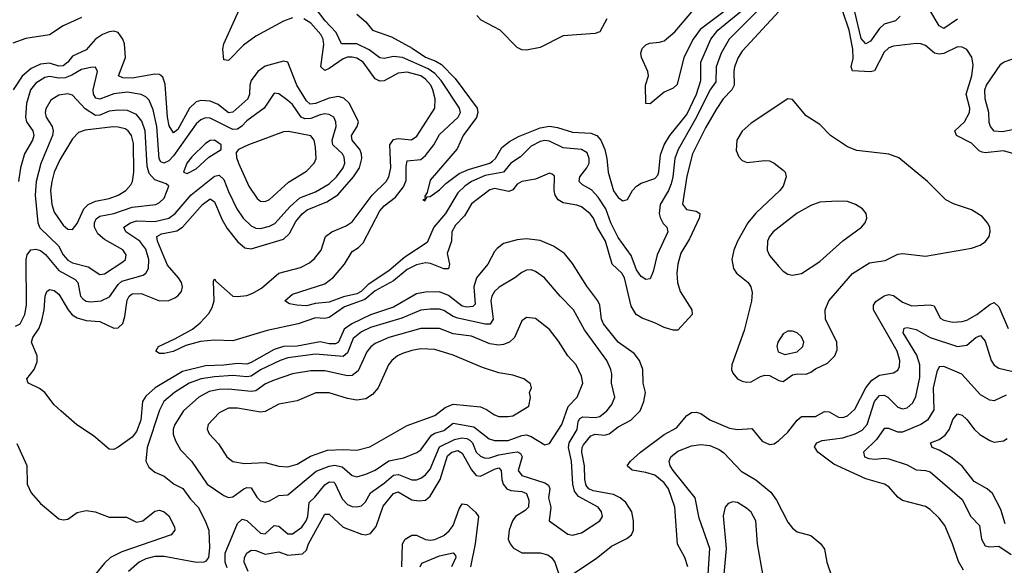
# Model space of a CAD drawing. Header units: inches. Extents: x 1603819 to 1745079, y 385938 to 533966.
# Tile 422 of 561: x 1721320 to 1725614, y 461377 to 463755. Entities that reach past the tile are written whole.
import ezdxf

# ---------------------------------------------------------------- set-up
doc = ezdxf.new("R2010")
doc.units = ezdxf.units.IN
doc.header["$MEASUREMENT"] = 0
doc.layers.add('B7426', color=7, linetype='Continuous')

msp = doc.modelspace()

# ---------------------------------------------------------------- linework, layer by layer
at = {"layer": 'B7426', "color": 5}
for points, elevation in [([(1724490, 463865.4), (1724287.2, 463712.8), (1724256.4, 463670), (1724216.1, 463590), (1724186.7, 463473.3), (1724170, 463456), (1724130, 463439.3), (1724070, 463388.2), (1724049.8, 463390), (1724049.6, 463470), (1724061.6, 463510), (1724059.6, 463530), (1724031.6, 463590), (1724028.3, 463610), (1724034.6, 463630), (1724050, 463645.4), (1724067.1, 463652.9), (1724110, 463656.8), (1724130, 463663), (1724177.6, 463702.4), (1724259.6, 463800.4)], 220), ([(1722510, 463763.4), (1722470, 463748.9), (1722350, 463684.1), (1722296.3, 463643.7), (1722230, 463577.8), (1722210, 463580.7), (1722206.4, 463626.4), (1722210.3, 463650), (1722292.3, 463830)], 280), ([(1724630, 463791.5), (1724470, 463618.1), (1724453.3, 463590), (1724437.7, 463550), (1724433.8, 463530), (1724436, 463470), (1724425.6, 463450), (1724388.4, 463410), (1724356.9, 463363.1), (1724310, 463283.4), (1724253.8, 463170), (1724230, 463073.3), (1724210.9, 462950.9), (1724227.6, 462927.6), (1724270, 462920.6), (1724286.3, 462910), (1724286, 462906), (1724282.5, 462890), (1724240.6, 462799.4), (1724203.3, 462736.7), (1724190.1, 462690), (1724186.2, 462650), (1724189, 462610), (1724199.5, 462570), (1724251.5, 462490), (1724253.2, 462470), (1724190, 462401.3), (1724170, 462402), (1724130, 462412.9), (1724092.7, 462432.7), (1724033.9, 462453.9), (1724008.1, 462470), (1723986.8, 462506.8), (1723957.7, 462630), (1723946.1, 462650), (1723903.4, 462690), (1723875.3, 462790), (1723838.9, 462850), (1723822.3, 462890), (1723808.3, 462908.3), (1723770, 462938.8), (1723750, 462947), (1723690, 462956.6), (1723668.3, 462970), (1723654.8, 462990), (1723650.7, 463010), (1723652.6, 463072.6), (1723642.5, 463082.5), (1723630, 463086.2), (1723570, 463060.5), (1723510, 463049.3), (1723490, 463038.3), (1723470, 463013.5), (1723453.7, 463006.3), (1723390, 463019.3), (1723370, 463013.3), (1723290, 462952.2), (1723259.7, 462900.3), (1723220, 462860), (1723204.3, 462830), (1723203.6, 462790), (1723183.9, 462736.1), (1723194, 462690), (1723190, 462669.5), (1723170, 462669.4), (1723111.7, 462691.7), (1723090, 462695.4), (1723050, 462685.8), (1723010, 462665.5), (1722950, 462617), (1722870, 462573.3), (1722825.1, 462534.9), (1722736.3, 462503.7), (1722670, 462456.9), (1722650, 462452), (1722610, 462455), (1722534.9, 462430), (1722399.2, 462400.8), (1722250, 462355.1), (1722170, 462358.3), (1722107.9, 462352.1), (1722044.8, 462335.2), (1721988.8, 462308.8), (1721950, 462299.9), (1721930, 462300.4), (1721913.6, 462310), (1721925.7, 462330), (1721996.7, 462363.3), (1722073.3, 462406.7), (1722106.6, 462433.4), (1722145.4, 462474.6), (1722159.7, 462500.3), (1722168.4, 462530), (1722164.4, 462615.6), (1722170, 462626), (1722174.7, 462614.7), (1722250, 462550.6), (1722270, 462548.1), (1722310, 462553), (1722337.1, 462562.9), (1722374.7, 462585.3), (1722450, 462650), (1722544.4, 462675.6), (1722584.1, 462695.9), (1722606.2, 462713.8), (1722634.6, 462750), (1722653.9, 462810), (1722680.7, 462830), (1722744, 462856), (1722770, 462873.9), (1722857, 462990), (1722917.8, 463050), (1722929.4, 463070.6), (1722938.3, 463110), (1722933.5, 463210), (1722950, 463232.6), (1722970, 463237.8), (1723028.9, 463231.1), (1723052.2, 463247.8), (1723130.4, 463369.6), (1723132.3, 463410), (1723122.3, 463450), (1723112.4, 463470), (1723090, 463496), (1723068.6, 463510), (1723010, 463527), (1722970, 463522.7), (1722910, 463489), (1722890, 463486.6), (1722870, 463498), (1722817.1, 463570), (1722790, 463586.8), (1722770, 463592.5), (1722750, 463592.1), (1722730, 463584.7), (1722670, 463541.8), (1722650, 463533.9), (1722632.9, 463550), (1722646.5, 463646.5), (1722643.3, 463670), (1722633.9, 463690), (1722590, 463740.4), (1722558.9, 463758.9)], 280), ([(1724562.1, 463817.9), (1724414.6, 463670), (1724378.5, 463610), (1724357.1, 463550), (1724355.9, 463484.1), (1724330, 463448), (1724271.6, 463330), (1724190.8, 463190), (1724176.4, 463150), (1724168.4, 463070), (1724160.9, 463039.1), (1724149.1, 463010.9), (1724112.8, 462950), (1724109.2, 462910), (1724112.8, 462892.8), (1724126.3, 462866.3), (1724141.8, 462850), (1724146.7, 462830), (1724100.2, 462730), (1724083.2, 462656.8), (1724070, 462625.6), (1724050, 462622), (1724030, 462635.8), (1724010, 462665), (1723986.6, 462726.6), (1723930, 462805.5), (1723897.9, 462870), (1723875.5, 462930), (1723842.2, 462982.2), (1723813.3, 463013.3), (1723774.7, 463034.7), (1723759.1, 463050), (1723763, 463070), (1723793.9, 463110), (1723802.9, 463130), (1723803.9, 463150), (1723794.2, 463174.3), (1723770, 463189.9), (1723690, 463196.4), (1723630, 463226.2), (1723610, 463228.9), (1723590, 463224), (1723550, 463204.1), (1723503.2, 463156.8), (1723461.4, 463130), (1723429.1, 463090.9), (1723350, 463075.5), (1723290.8, 463050), (1723260.9, 463030), (1723230, 463000.2), (1723176.9, 462910), (1723126.1, 462850), (1723096.4, 462783.6), (1723000.2, 462719.8), (1722930, 462660.1), (1722839.9, 462600.1), (1722808.5, 462570), (1722790, 462560.5), (1722732.7, 462547.3), (1722670, 462523.9), (1722610, 462518.4), (1722570, 462508.4), (1722528.7, 462510), (1722496.9, 462516.9), (1722476, 462530), (1722510, 462559.1), (1722650, 462604.3), (1722687.8, 462632.2), (1722736.8, 462690), (1722770, 462745.2), (1722797.8, 462762.2), (1722817.3, 462782.7), (1722890, 462921.9), (1722910, 462943.1), (1722958.9, 462981.1), (1722993.8, 463026.2), (1723005.3, 463054.7), (1723005.1, 463114.9), (1723010, 463139.2), (1723070, 463146.3), (1723090, 463162.7), (1723126.1, 463210), (1723150, 463254.8), (1723232.8, 463330), (1723241.7, 463350), (1723238.4, 463370), (1723158.1, 463490), (1723130, 463521.2), (1723101, 463541), (1722990, 463590.5), (1722950, 463594.9), (1722910, 463585.8), (1722890, 463588.7), (1722844.1, 463624.1), (1722790, 463649.3), (1722723.9, 463650), (1722700, 463700), (1722652.6, 463750), (1722610, 463805.2)], 260), ([(1722790, 463779.5), (1722830, 463745.4), (1722859.1, 463710), (1722941.2, 463681.2), (1723031.3, 463631.4), (1723090, 463592.4), (1723134.5, 463574.5), (1723159.2, 463559.3), (1723218.5, 463498.5), (1723314.5, 463370), (1723317.3, 463350), (1723311.8, 463328.2), (1723254, 463250), (1723227.2, 463192.8), (1723110, 463056), (1723097.6, 463002.4), (1723086.3, 462986.3), (1723087.6, 462972.4), (1723078, 462970), (1723086, 462966), (1723096.8, 462983.2), (1723110, 462984.8), (1723150, 463013.3), (1723178.6, 463041.4), (1723235.8, 463084.2), (1723277.2, 463102.8), (1723370.2, 463129.8), (1723382, 463138), (1723394.7, 463150), (1723422.2, 463197.8), (1723455.5, 463224.5), (1723494.7, 463245.3), (1723590, 463284.1), (1723630, 463291.6), (1723665.9, 463285.9), (1723730, 463264.4), (1723810, 463261.1), (1723836.6, 463250), (1723854.6, 463230), (1723871.5, 463190), (1723880.9, 463150), (1723885.6, 463090), (1723910, 463009.8), (1723930, 462979.8), (1723950, 462965.4), (1723970, 462971.5), (1723992.8, 463010), (1724010, 463029.7), (1724030, 463043.1), (1724090, 463062.2), (1724102.2, 463077.8), (1724107.9, 463092.1), (1724113.9, 463166.1), (1724130, 463210), (1724154.6, 463250), (1724230, 463341.9), (1724271.9, 463430), (1724290.7, 463490.7), (1724290.4, 463570), (1724333.4, 463670), (1724364.9, 463710), (1724499.4, 463820.6)], 240), ([(1725690, 463159.8), (1725610, 463182.9), (1725530, 463175.1), (1725517.4, 463177.4), (1725503.8, 463183.8), (1725470, 463216.6), (1725405.5, 463250), (1725398.5, 463270), (1725440.1, 463310), (1725462.6, 463350), (1725464, 463370), (1725447.9, 463430), (1725472.8, 463510), (1725477.9, 463557.9), (1725471.9, 463591.9), (1725450, 463624.7), (1725430, 463635.1), (1725410, 463636.2), (1725350, 463607.7), (1725330, 463604.3), (1725310, 463609.9), (1725270, 463643.4), (1725250, 463649.8), (1725230, 463651.3), (1725130, 463640.2), (1725110, 463631.9), (1725090, 463613.8), (1725047.6, 463532.4), (1725030, 463528.4), (1724952.2, 463532.2), (1724945.5, 463550), (1724954, 463586), (1724952.8, 463627.3), (1724936.5, 463710), (1724910, 463790.4)], 280), ([(1725159.4, 463770), (1725139.5, 463750), (1725090, 463735.2), (1725070, 463716.5), (1725030, 463661.4), (1725010, 463650.5), (1724990, 463673.8), (1724962, 463790)], 260), ([(1725410, 463758.2), (1725350, 463717.4), (1725330, 463727.9), (1725293, 463790)], 260), ([(1721590, 463765.2), (1721510, 463727.9), (1721450, 463689.2), (1721346.1, 463673.9), (1721290, 463653)], 280), ([(1723880.3, 463759.7), (1723850, 463702), (1723830, 463694.9), (1723690, 463684.2), (1723590, 463634.7), (1723530, 463621.7), (1723510, 463623.7), (1723490, 463634), (1723415.3, 463710), (1723332.5, 463752.5), (1723312.8, 463772.8)], 240), ([(1723730, 461337.5), (1723833.6, 461406.4), (1723900.6, 461459.4), (1723967.2, 461492.8), (1723987.5, 461510), (1723996.5, 461530), (1723997.1, 461570), (1723989.4, 461609.4), (1723962.7, 461650), (1723938.7, 461670), (1723910, 461684.8), (1723821.2, 461701.2), (1723802.6, 461710), (1723790, 461725), (1723784.6, 461750), (1723783.4, 461810), (1723771.5, 461870), (1723772.3, 461890), (1723778.3, 461901.7), (1723810, 461941.7), (1723830, 461948), (1723870, 461944.6), (1723890, 461950.1), (1723930, 461980.1), (1723984.4, 462010), (1724025.7, 462050), (1724042.2, 462090), (1724048.5, 462130), (1724038.7, 462170), (1724037.5, 462230), (1724022.7, 462270), (1723999.7, 462299.7), (1723930, 462349.4), (1723866.4, 462430), (1723857.5, 462450), (1723850.4, 462510), (1723841.4, 462530), (1723792.8, 462592.8), (1723730, 462691.8), (1723695.2, 462735.2), (1723648.3, 462768.3), (1723590, 462792.2), (1723530, 462799.6), (1723490, 462795.6), (1723430, 462779.2), (1723401.7, 462758.3), (1723390, 462744.8), (1723361.9, 462690), (1723312.2, 462630), (1723299.9, 462590), (1723305.6, 462514.4), (1723295.8, 462504.2), (1723270, 462502.1), (1723250, 462506.8), (1723190, 462552.8), (1723150, 462568.2), (1723090, 462566.8), (1723050, 462560.3), (1722950, 462502.1), (1722850, 462468.6), (1722768, 462430), (1722734.6, 462405.4), (1722710, 462350), (1722697.3, 462342.7), (1722670, 462342.2), (1722630, 462350.9), (1722530, 462332.2), (1722469.9, 462330.1), (1722430, 462317.4), (1722330, 462260.1), (1722310, 462253.1), (1722270, 462256.1), (1722210, 462248.6), (1722130, 462245.9), (1722030, 462221), (1721911.1, 462150), (1721870, 462114.5), (1721855.6, 462090), (1721848.3, 462010), (1721830, 461960.5), (1721810, 461935.7), (1721750, 461891.3), (1721730, 461881.5), (1721710, 461883), (1721641.7, 461941.7), (1721569.2, 461989.2), (1721498.8, 462050), (1721470, 462076.1), (1721429, 462130), (1721406.8, 462146.8), (1721358.5, 462170), (1721355.4, 462175.4), (1721350.7, 462190), (1721382.6, 462230), (1721396.7, 462263.3), (1721395.6, 462290), (1721371.2, 462350), (1721377.6, 462370), (1721404.3, 462410), (1721416.2, 462443.8), (1721426.2, 462490), (1721430.5, 462549.5), (1721438.5, 462570), (1721450, 462579.2), (1721470, 462574.8), (1721490, 462559.3), (1721530.6, 462490), (1721549.2, 462469.2), (1721570, 462455.2), (1721610, 462444.5), (1721670, 462439.3), (1721730, 462410.2), (1721750, 462412), (1721770, 462430.3), (1721778.9, 462461.1), (1721788.1, 462531.9), (1721796.7, 462550), (1721810, 462559.5), (1721850, 462561.3), (1721930, 462529.7), (1721970, 462531.6), (1721997, 462543), (1722010, 462550.9), (1722025.5, 462570), (1722029.9, 462590), (1722025, 462610), (1722013, 462630), (1721965.2, 462685.2), (1721920.7, 462790), (1721917.8, 462810), (1721938.3, 462821.7), (1722005, 462835), (1722029.9, 462850), (1722117.1, 462950), (1722150, 462973.8), (1722170, 462961.8), (1722202.5, 462882.5), (1722224.6, 462844.6), (1722270, 462788.1), (1722301.1, 462761.1), (1722330, 462755.9), (1722470, 462797.9), (1722497.2, 462822.8), (1722524.4, 462875.6), (1722551.2, 462908.8), (1722573.1, 462926.9), (1722658.8, 462961.2), (1722707.9, 462992.1), (1722775.1, 463070), (1722801.7, 463110), (1722812.5, 463150), (1722811.2, 463170), (1722803, 463190), (1722769.4, 463230), (1722766.8, 463250), (1722791.6, 463290), (1722797.9, 463310), (1722758.4, 463390), (1722733.7, 463413.7), (1722710, 463420.5), (1722670, 463413.4), (1722610, 463389.4), (1722587.2, 463387.2), (1722570, 463401.9), (1722527.8, 463470), (1722490, 463569.8), (1722470, 463573.8), (1722390, 463552.5), (1722358.2, 463530), (1722329.7, 463490), (1722324.1, 463470), (1722322.8, 463430), (1722315.2, 463410), (1722250, 463351.4), (1722230, 463349.6), (1722184.9, 463384.9), (1722150, 463400.6), (1722110, 463403.1), (1722090, 463396.7), (1722060.6, 463370), (1722010, 463277.2), (1721990, 463262.5), (1721972.1, 463292.1), (1721964.1, 463330), (1721954.7, 463474.7), (1721944.5, 463504.5), (1721930, 463515.7), (1721910, 463517.5), (1721810, 463500.7), (1721770, 463501.8), (1721750.8, 463510), (1721780.8, 463590), (1721777.1, 463650), (1721770, 463670.9), (1721750, 463699.1), (1721730, 463705.8), (1721710, 463702.6), (1721680.6, 463690), (1721650.1, 463670), (1721610, 463623.9), (1721550, 463596.7), (1721529.2, 463570), (1721510, 463553.8), (1721490, 463553.1), (1721450, 463565.4), (1721410, 463562), (1721370, 463542.4), (1721330.3, 463509.7), (1721291.5, 463450)], 320), ([(1725650, 463275.4), (1725606.2, 463266.2), (1725570, 463269.9), (1725553.3, 463290), (1725547.6, 463307.6), (1725546.2, 463350), (1725529.9, 463410.1), (1725529, 463449), (1725536.7, 463470), (1725598.9, 463561.1), (1725610.3, 463569.7), (1725670, 463591.8)], 260), ([(1721301.6, 462418.4), (1721321.3, 462430), (1721343, 462470), (1721349.9, 462510), (1721347.8, 462710), (1721351.9, 462730), (1721368.1, 462751.9), (1721390, 462755.4), (1721410, 462748.4), (1721431.9, 462731.9), (1721490, 462662.1), (1721562, 462622), (1721573, 462610), (1721584.4, 462550), (1721596.6, 462536.6), (1721610, 462528.3), (1721630, 462525.7), (1721674.7, 462530), (1721712.3, 462547.7), (1721750, 462601.4), (1721764.8, 462615.2), (1721857.9, 462642.1), (1721869.9, 462650.1), (1721881.3, 462670), (1721883.5, 462710), (1721870, 462755), (1721843.2, 462790), (1721782.9, 462830), (1721773.8, 462850), (1721802.8, 462870), (1721830, 462877.8), (1721910, 462875.8), (1721970.2, 462889.8), (1721997.5, 462910), (1722068.4, 462991.6), (1722170, 463072.5), (1722190, 463077.5), (1722210, 463058.8), (1722230, 463006), (1722267.2, 462930), (1722293.8, 462890), (1722330, 462856.4), (1722350, 462846.9), (1722370, 462845.2), (1722410, 462854.4), (1722432.7, 462867.3), (1722498.9, 462941.1), (1722541.2, 462978.8), (1722610, 463004.8), (1722670, 463039), (1722701.7, 463070), (1722730.3, 463110), (1722737.6, 463130), (1722735.2, 463155.2), (1722727.6, 463170), (1722685.1, 463210), (1722682.5, 463230), (1722700.1, 463290), (1722699, 463310), (1722689.9, 463329.9), (1722670, 463342.3), (1722650, 463344.5), (1722630, 463341.1), (1722590, 463324), (1722562.8, 463322.8), (1722548, 463330), (1722510, 463385.2), (1722490, 463403), (1722450, 463432.3), (1722430, 463434.3), (1722386.6, 463370), (1722310, 463314), (1722289.1, 463290.9), (1722270, 463278), (1722250, 463276.6), (1722150, 463326.2), (1722130, 463327.2), (1722110, 463318.9), (1722090, 463300.7), (1721990, 463161.4), (1721970, 463140.3), (1721948.4, 463130), (1721936.1, 463136.1), (1721928.2, 463148.2), (1721918.1, 463290), (1721902.3, 463362.3), (1721884, 463404), (1721870, 463418.5), (1721849.6, 463429.6), (1721790, 463438.9), (1721730, 463431.8), (1721670, 463409.2), (1721652.6, 463412.6), (1721641.3, 463430), (1721640.3, 463450), (1721659.4, 463530), (1721650, 463548), (1721630, 463546.6), (1721590, 463537.5), (1721547.1, 463512.9), (1721517.7, 463502.3), (1721490, 463500.9), (1721450, 463507), (1721430, 463503.5), (1721390, 463479.1), (1721366.7, 463450), (1721349.3, 463390), (1721345.7, 463330), (1721350.1, 463310), (1721377.7, 463270), (1721382.1, 463250), (1721375.4, 463230), (1721341.6, 463170), (1721323.4, 463110), (1721315.2, 463050)], 340), ([(1722225.1, 461365.1), (1722216.5, 461390), (1722215.9, 461430), (1722270, 461559.1), (1722290, 461577.4), (1722310, 461572.1), (1722370, 461516.9), (1722390, 461513.1), (1722430, 461549.5), (1722450, 461546.7), (1722490, 461513.9), (1722510, 461513.5), (1722550, 461542.1), (1722569, 461570), (1722576.4, 461590), (1722582.4, 461650), (1722606.8, 461673.2), (1722650, 461728.1), (1722670, 461740.3), (1722690, 461738.9), (1722694.6, 461734.6), (1722726.7, 461666.7), (1722750, 461641.9), (1722770, 461632.7), (1722790, 461630.8), (1722810, 461635.3), (1722827.4, 461652.6), (1722850, 461692.2), (1722910, 461734.4), (1722950, 461769.4), (1722972, 461772), (1723030, 461749.1), (1723050, 461749.1), (1723070, 461756.8), (1723090, 461770.7), (1723110, 461795.1), (1723150, 461893.3), (1723215.5, 461924.5), (1723247.5, 461932.5), (1723269.8, 461929.8), (1723282.8, 461922.8), (1723295.1, 461910), (1723310.6, 461870), (1723330, 461852), (1723350, 461843.9), (1723370, 461844.8), (1723410, 461858.4), (1723469, 461869), (1723491.2, 461871.2), (1723504.1, 461864.1), (1723510.9, 461850), (1723493.3, 461790), (1723510, 461768.3), (1723610, 461736.3), (1723625.4, 461725.4), (1723631.8, 461710), (1723626.6, 461670), (1723635.8, 461630), (1723629.1, 461570), (1723710, 461512.2), (1723730, 461507.4), (1723770, 461517.8), (1723849.7, 461570), (1723861.1, 461590), (1723857.7, 461610), (1723842.4, 461630), (1723756.7, 461676.7), (1723740.1, 461700.1), (1723732.8, 461730), (1723725.9, 461830), (1723713.9, 461890), (1723716.6, 461910), (1723750.9, 461969.1), (1723756.1, 462003.9), (1723762.9, 462017.1), (1723775.6, 462024.4), (1723830, 462020.3), (1723850, 462024.8), (1723880.2, 462050), (1723902, 462078), (1723914.9, 462110), (1723900.9, 462170), (1723902.3, 462210), (1723898.1, 462230), (1723880.2, 462270), (1723783.5, 462403.5), (1723735, 462490), (1723676.8, 462550), (1723609.3, 462629.3), (1723570, 462657.8), (1723550, 462664.2), (1723530, 462663.9), (1723510, 462653.7), (1723479.5, 462630), (1723411.4, 462588.6), (1723390.1, 462569.9), (1723379.3, 462550), (1723374.9, 462530), (1723385, 462450), (1723371.7, 462428.3), (1723350, 462428.5), (1723230, 462454), (1723210, 462461.4), (1723170, 462486.9), (1723150, 462492.9), (1723110, 462493.6), (1723070, 462488.2), (1722986.4, 462453.6), (1722850, 462413.5), (1722810, 462394.9), (1722774.8, 462365.2), (1722750, 462303), (1722730, 462286.5), (1722610, 462296.4), (1722490, 462280.6), (1722456.3, 462270), (1722370.7, 462229.3), (1722330, 462200.6), (1722310, 462197.6), (1722250, 462203.6), (1722170, 462198.9), (1722111.2, 462188.8), (1722059, 462170), (1721995.6, 462130), (1721949.1, 462090), (1721930, 462052.3), (1721876.1, 461890), (1721869.4, 461830), (1721883.8, 461803.8), (1721910, 461783.2), (1721950, 461765.8), (1721993.4, 461730), (1722030.7, 461710.7), (1722064.9, 461664.9), (1722098.9, 461630), (1722129.5, 461570), (1722144.1, 461530), (1722147.9, 461452.1), (1722143.2, 461410), (1722130, 461392.8), (1722122.8, 461390), (1722091.7, 461388.3), (1721950, 461414.4), (1721910, 461414.7), (1721870, 461404.6), (1721841, 461390), (1721794.5, 461350)], 340), ([(1724233.4, 461370), (1724220.2, 461410), (1724189.2, 461469.2), (1724177, 461630), (1724149.2, 461710), (1724130, 461736), (1724090, 461768.8), (1724050, 461781.8), (1723991, 461791), (1723969.8, 461810), (1723984, 461830), (1724026.7, 461870), (1724130, 461946.8), (1724183.9, 461976.1), (1724230, 462030.1), (1724250, 462042), (1724270, 462043.8), (1724290, 462038.2), (1724330.2, 462010.2), (1724414.8, 461974.8), (1724450, 461968.8), (1724512.9, 461973), (1724558.2, 461918.2), (1724590, 461903), (1724610, 461906.7), (1724630, 461920.2), (1724670, 461956.6), (1724710, 462009.4), (1724730, 462025.1), (1724790, 462025), (1724830, 462047.1), (1724850, 462045.9), (1724890, 462022.2), (1724910, 462020.9), (1724930, 462028), (1724962.2, 462057.8), (1725010.2, 462149.8), (1725036.4, 462183.6), (1725070, 462205.6), (1725130, 462215), (1725150, 462228), (1725156.3, 462243.7), (1725158.2, 462270), (1725146.7, 462310), (1725043.4, 462490), (1725043.1, 462510), (1725053, 462527), (1725090, 462551.9), (1725110, 462556.8), (1725130, 462552.9), (1725170, 462524.4), (1725210, 462507.4), (1725290, 462512), (1725307.6, 462507.6), (1725333.6, 462453.6), (1725350, 462444.8), (1725390, 462436.9), (1725430, 462439.3), (1725450, 462445.8), (1725493.7, 462470), (1725550, 462513.1), (1725570, 462522.7), (1725590, 462504.1), (1725630, 462409.2)], 280), ([(1725436, 461356), (1725413.4, 461393.4), (1725388.5, 461470), (1725353.8, 461550), (1725330, 461581.5), (1725290, 461619.8), (1725270, 461633.3), (1725170, 461659.8), (1725150, 461674), (1725110, 461719.2), (1725091.6, 461730), (1725010, 461753.8), (1724870, 461817.8), (1724800.2, 461870), (1724786.6, 461893.4), (1724796.3, 461910), (1724819.7, 461920.3), (1724910, 461932), (1724963.8, 461950), (1724993.6, 461966.4), (1725015.8, 461990), (1725047.6, 462090), (1725070, 462116.9), (1725090, 462118.5), (1725106.2, 462110), (1725150, 462066.3), (1725170, 462059), (1725190, 462063.7), (1725214.9, 462085.1), (1725227.8, 462112.2), (1725245, 462195), (1725246.1, 462250), (1725232, 462292), (1725172.7, 462390), (1725177, 462410), (1725190, 462412.7), (1725230, 462405.3), (1725290, 462370.1), (1725410, 462330.6), (1725450, 462336.6), (1725490, 462370.1), (1725510, 462378), (1725530, 462353.1), (1725556.1, 462270), (1725569.6, 462249.6), (1725590, 462236), (1725670, 462216.8)], 260), ([(1725622.1, 462117.9), (1725570, 462094.3), (1725550, 462096.9), (1725510, 462119.2), (1725428.8, 462210), (1725350, 462243.5), (1725330, 462242.3), (1725320, 462220), (1725303, 462150), (1725306, 462054), (1725278.6, 462010), (1725249.3, 461990.7), (1725170, 461956.9), (1725150, 461956.5), (1725110, 461973.4), (1725090, 461972.8), (1725055.7, 461924.3), (1724999.3, 461870), (1725003.5, 461850), (1725022.3, 461842.3), (1725050, 461839), (1725090, 461844.3), (1725110, 461840.8), (1725190, 461814.2), (1725230, 461792.1), (1725270, 461790.4), (1725290, 461783.4), (1725430, 461663.5), (1725467.8, 461590), (1725505.2, 461550), (1725513.8, 461490), (1725530, 461461.3), (1725550, 461457.2), (1725590, 461459.3), (1725643.5, 461423.5)], 240), ([(1725617.7, 461557.7), (1725599.2, 461619.2), (1725562.4, 461690), (1725539.1, 461710), (1725482.2, 461742.2), (1725430, 461808.6), (1725378.5, 461850), (1725330, 461879.1), (1725299.5, 461890), (1725292.3, 461910), (1725330, 461924.7), (1725355.5, 461944.5), (1725374.4, 461970), (1725390, 462012), (1725410, 462036.9), (1725430, 462031), (1725450, 462012.7), (1725482, 461970), (1725506.9, 461946.9), (1725550, 461920.4), (1725570, 461913.9), (1725610, 461918.5), (1725626.2, 461930)], 220), ([(1721306.9, 461906.9), (1721351.2, 461811.2), (1721351.9, 461730), (1721370, 461692.3), (1721410, 461646), (1721490, 461579.3), (1721510, 461574.5), (1721530, 461578.4), (1721570, 461607.4), (1721610, 461615.8), (1721649.6, 461609.6), (1721710, 461586.9), (1721786.1, 461586.1), (1721830, 461565), (1721856.4, 461570), (1721910, 461612.1), (1721930, 461617.1), (1721950, 461610.2), (1721970, 461591.5), (1721995.3, 461544.8), (1721996.9, 461530), (1721980.3, 461510), (1721764.7, 461435.3), (1721716.1, 461410), (1721690, 461385.5), (1721630, 461313.5)], 320), ([(1724322.6, 461337.4), (1724329.9, 461449.9), (1724282.4, 461582.4), (1724265.2, 461670), (1724169.3, 461790), (1724157, 461810), (1724151.7, 461830), (1724159.3, 461850), (1724190, 461874.3), (1724250, 461897.7), (1724290, 461902.6), (1724330, 461898.7), (1724370, 461881.5), (1724390, 461867.2), (1724466.8, 461786.8), (1724530, 461749.1), (1724595, 461694.9), (1724620.7, 461660.7), (1724670, 461564), (1724690, 461538), (1724710, 461523), (1724770, 461507), (1724813.8, 461470), (1724830, 461446.8), (1724839.2, 461390), (1724862.5, 461322.6)], 260), ([(1722315.7, 461350), (1722298.2, 461390), (1722300.7, 461410), (1722311.2, 461428.8), (1722330, 461443.2), (1722350, 461440.6), (1722390, 461425.2), (1722450, 461434.8), (1722490, 461420.8), (1722553.1, 461426.9), (1722570, 461442.7), (1722579.4, 461470), (1722650, 461599.1), (1722670, 461600.1), (1722730, 461543.3), (1722810, 461512.5), (1722830, 461508.8), (1722850, 461515), (1722874.5, 461545.5), (1722905.3, 461634.7), (1722950, 461690.1), (1722970, 461697.2), (1723030, 461662.7), (1723062.1, 461657.9), (1723090, 461660.9), (1723110, 461677.5), (1723153.7, 461750), (1723186, 461854), (1723204.1, 461870), (1723230, 461876.7), (1723250, 461865.8), (1723290, 461792.6), (1723310, 461768.5), (1723330, 461765.1), (1723390, 461795.6), (1723410, 461800.9), (1723419.9, 461790), (1723422.5, 461750), (1723428.5, 461730), (1723444.1, 461710), (1723462.1, 461702.1), (1723510, 461697.9), (1723530.6, 461690), (1723540.9, 461660.9), (1723538.4, 461630), (1723524.8, 461615.2), (1723482.5, 461590), (1723469.1, 461570), (1723454, 461530), (1723450.1, 461490), (1723458.5, 461470), (1723472.6, 461452.6), (1723510, 461431.4), (1723590, 461431.4), (1723622.8, 461422.8), (1723639.7, 461410), (1723653.5, 461390), (1723670, 461342.8)], 320), ([(1722986.9, 461370), (1722989, 461470), (1723000.6, 461490), (1723030, 461507.8), (1723050, 461507.7), (1723090, 461489.3), (1723110, 461485.8), (1723130, 461489.3), (1723170, 461507.2), (1723193.4, 461526.6), (1723210.2, 461549.8), (1723236.8, 461623.2), (1723250, 461644.2), (1723270, 461642.3), (1723307.8, 461607.8), (1723320.4, 461590), (1723306, 461470), (1723285.7, 461370)], 280), ([(1724562.1, 461330), (1724536.8, 461470), (1724530, 461570.6), (1724510, 461608.5), (1724490, 461625.3), (1724450.7, 461650), (1724430, 461653.1), (1724410, 461645.5), (1724396.2, 461630), (1724387.1, 461592.9), (1724400.6, 461450), (1724385.6, 461290)], 240), ([(1723065.8, 461370), (1723073.9, 461386.1), (1723150, 461417.6), (1723210.2, 461430.2), (1723220, 461420), (1723221.8, 461410), (1723202.3, 461370)], 260)]:
    msp.add_lwpolyline(points, dxfattribs=dict(at, elevation=elevation))
for points, elevation in [([(1721530, 463431.4), (1721490, 463426.5), (1721455.1, 463404.9), (1721433.3, 463366.7), (1721430.7, 463350), (1721435.3, 463330), (1721461.6, 463290), (1721465.4, 463270), (1721462.7, 463250), (1721411.5, 463128.5), (1721391.1, 463050), (1721387.3, 462990), (1721398.5, 462870), (1721408.2, 462848.2), (1721489.3, 462770), (1721509.1, 462730), (1721530, 462706.7), (1721550, 462695), (1721618, 462678), (1721670, 462643.8), (1721690, 462647.5), (1721770, 462699), (1721781, 462710), (1721784.7, 462730), (1721770, 462751.6), (1721690, 462796.6), (1721661, 462821), (1721646.2, 462850), (1721646.8, 462870), (1721653.6, 462886.4), (1721670, 462898.4), (1721730, 462910.1), (1721810, 462937.8), (1721913.7, 462950), (1721930, 462958.1), (1721950, 462977.6), (1721969.6, 463030), (1721959.2, 463039.2), (1721910, 463057.2), (1721884.6, 463084.6), (1721875.9, 463116), (1721866.5, 463270), (1721852.8, 463312.8), (1721830, 463341.7), (1721790, 463358.7), (1721750, 463360.9), (1721710, 463355.8), (1721670, 463338.6), (1721650, 463338.1), (1721606, 463366), (1721550, 463426)], 360), ([(1724670, 463409.6), (1724510, 463304.8), (1724470, 463269), (1724446.9, 463230), (1724444.6, 463184.6), (1724456.7, 463156.7), (1724470, 463141.5), (1724492.1, 463132.1), (1724570, 463142), (1724590, 463139.3), (1724610.1, 463130.1), (1724650, 463098.9), (1724657.8, 463090), (1724662, 463070), (1724650.1, 463030), (1724635.1, 463010), (1724530, 462912.1), (1724495.6, 462870), (1724450.8, 462790), (1724434.6, 462750), (1724426.2, 462710), (1724432.4, 462670), (1724446.5, 462650), (1724496.6, 462610), (1724508.8, 462590), (1724513.6, 462566.4), (1724511.2, 462528.8), (1724479.1, 462400.9), (1724426.2, 462250), (1724423.8, 462230), (1724430, 462214.9), (1724450, 462189.2), (1724470, 462178.9), (1724490, 462175), (1724510, 462176.8), (1724550, 462199.8), (1724570, 462206.1), (1724590, 462203.9), (1724630, 462182.5), (1724650, 462178.1), (1724690, 462207.5), (1724710, 462212), (1724750, 462209.6), (1724770, 462218.7), (1724790, 462232.9), (1724842.6, 462257.4), (1724874.1, 462290), (1724884.3, 462315.7), (1724883.4, 462350), (1724833.8, 462450), (1724833.2, 462490), (1724848.9, 462530), (1724951.4, 462648.6), (1725025.4, 462694.6), (1725094.9, 462705.1), (1725150, 462732.4), (1725170, 462736.1), (1725270, 462724.3), (1725470, 462759), (1725507.8, 462772.2), (1725531.7, 462788.3), (1725547.2, 462810), (1725552.2, 462830), (1725551.1, 462850), (1725541.1, 462870), (1725517.4, 462897.4), (1725470, 462926.6), (1725392, 462952), (1725358.7, 462970), (1725278.3, 463050), (1725153.2, 463153.2), (1725110, 463169.7), (1724970, 463185.5), (1724930, 463201.2), (1724855.4, 463250), (1724810, 463297.6), (1724750, 463336.4), (1724690, 463407)], 320), ([(1721727.8, 463287.8), (1721606.1, 463273.9), (1721575.9, 463264.1), (1721550, 463236.2), (1721495.6, 463144.4), (1721470.8, 463090), (1721459.6, 463050), (1721454.3, 463010), (1721460.1, 462950), (1721470, 462916.2), (1721510, 462859), (1721530, 462841.8), (1721550, 462841.1), (1721570, 462866.5), (1721599.7, 462930), (1721618.6, 462950), (1721650, 462964.1), (1721710, 462976.1), (1721749.1, 462990.9), (1721782.7, 463010), (1721805.2, 463034.8), (1721812.6, 463050), (1721818.4, 463090), (1721815.7, 463215.7), (1721808.2, 463250), (1721793.6, 463270), (1721779.3, 463279.3), (1721750, 463287.4)], 380), ([(1722492, 463268), (1722470, 463266.6), (1722317.6, 463210), (1722274.4, 463190), (1722263.7, 463176.3), (1722265, 463155.1), (1722273.6, 463130), (1722319.3, 463030), (1722356, 462976), (1722370, 462964.1), (1722390, 462962.2), (1722410, 462971), (1722492.8, 463047.2), (1722570, 463094.5), (1722604.8, 463130), (1722612.2, 463150), (1722610, 463199), (1722604.5, 463230), (1722590, 463248.8)], 360), ([(1722170, 463230.5), (1722150, 463228.7), (1722130, 463216.2), (1722070, 463156.8), (1722049.5, 463130), (1722034, 463090), (1722050, 463084.4), (1722090, 463104.4), (1722144.3, 463155.7), (1722198.7, 463190), (1722198.5, 463210)], 360), ([(1724884.7, 462964.7), (1724810, 462959.1), (1724770, 462944.8), (1724710, 462911.7), (1724606, 462830), (1724589.4, 462810), (1724580.5, 462790), (1724580.2, 462750), (1724590, 462727.2), (1724630, 462678.7), (1724650, 462658.4), (1724670, 462646), (1724690, 462641.1), (1724730, 462649.1), (1724810, 462701.2), (1724910, 462791.7), (1724991.6, 462850), (1725007.6, 462870), (1725014, 462890), (1725012, 462910), (1724996, 462930), (1724965.2, 462950), (1724930, 462963)], 340), ([(1723530, 462457.4), (1723510, 462442.9), (1723478.2, 462370), (1723455.5, 462350), (1723430, 462338.5), (1723410, 462335.7), (1723370, 462341.5), (1723290, 462374.8), (1723210, 462386), (1723150, 462408.3), (1723070, 462409.5), (1722929.8, 462370.2), (1722870, 462343.4), (1722851.1, 462328.9), (1722833.3, 462306.7), (1722795.3, 462224.7), (1722770, 462204.6), (1722750, 462202.9), (1722650, 462224.6), (1722590, 462224.6), (1722510, 462212), (1722430, 462184.2), (1722392.1, 462167.9), (1722350, 462137.5), (1722330, 462134), (1722230, 462144.9), (1722190, 462143.6), (1722145.9, 462134.1), (1722101.3, 462110), (1722033.9, 462050), (1721995.9, 461990), (1721989.1, 461970), (1721988.7, 461948.7), (1721999.1, 461919.1), (1722020.6, 461880.6), (1722068.5, 461830), (1722137.7, 461730), (1722210, 461681), (1722230, 461672.5), (1722250, 461674.8), (1722297.4, 461710), (1722310, 461716), (1722330, 461714.6), (1722353.5, 461673.5), (1722370, 461657), (1722390, 461651.5), (1722410, 461657.2), (1722450, 461680.4), (1722490, 461684.3), (1722613.4, 461786.6), (1722670, 461808.8), (1722692.5, 461812.5), (1722726.3, 461806.3), (1722770, 461768.1), (1722790, 461762.2), (1722830, 461773.3), (1722870, 461791.5), (1722930, 461832.7), (1722994.7, 461845.3), (1723052, 461868), (1723070, 461879.8), (1723116.3, 461943.7), (1723130, 461953.1), (1723170, 461964.8), (1723210, 461996.5), (1723300.3, 461980.3), (1723368, 461928), (1723390, 461920.8), (1723450, 461920.8), (1723510, 461942.5), (1723530, 461945.1), (1723550, 461938.2), (1723610, 461902), (1723630, 461907), (1723684.3, 461990), (1723711.8, 462068.2), (1723751.1, 462110), (1723775.7, 462170), (1723770, 462200.5), (1723746.3, 462250), (1723710.4, 462290.4), (1723670, 462353.3), (1723630, 462403.9), (1723570, 462453.1)], 360), ([(1724690, 462397.4), (1724670, 462397.2), (1724650, 462386.2), (1724626.2, 462350), (1724622.3, 462330), (1724627.5, 462307.5), (1724656.1, 462296.1), (1724710, 462307.5), (1724735, 462330), (1724739, 462350), (1724730, 462372), (1724710, 462389.8)], 340), ([(1723070, 462320.7), (1723030, 462313.6), (1722990, 462300.2), (1722968.1, 462290), (1722942.9, 462270), (1722927.8, 462250), (1722883.5, 462150), (1722858.5, 462121.5), (1722830, 462102.4), (1722790, 462096.2), (1722750, 462103.7), (1722670, 462128.7), (1722611.3, 462128.7), (1722530, 462094), (1722450, 462078.5), (1722390, 462047.3), (1722370, 462044.9), (1722270, 462062.2), (1722230, 462061.3), (1722190, 462040.8), (1722142.4, 461990), (1722138, 461970), (1722146, 461950), (1722186.7, 461906.7), (1722222.8, 461850), (1722249.5, 461829.5), (1722299.8, 461819.8), (1722390, 461824.2), (1722450, 461808.4), (1722490, 461805.7), (1722530, 461817.9), (1722587.6, 461852.4), (1722662, 461878), (1722730, 461881.3), (1722790, 461878.4), (1722847.5, 461892.5), (1723010, 461985.7), (1723130, 462029.6), (1723175.8, 462064.2), (1723210, 462078.4), (1723330, 462067.8), (1723356.2, 462056.2), (1723390, 462032.1), (1723410, 462025.9), (1723450, 462024.8), (1723470, 462028.8), (1723539.6, 462070), (1723547.6, 462107.6), (1723543.6, 462130), (1723551.8, 462150), (1723547.2, 462167.2), (1723519, 462190), (1723470, 462205.1), (1723410, 462216), (1723338.3, 462238.3), (1723210, 462293.2), (1723130, 462317.8)], 380)]:
    msp.add_lwpolyline(points, close=True, dxfattribs=dict(at, elevation=elevation))

doc.saveas('drawing.dxf')
